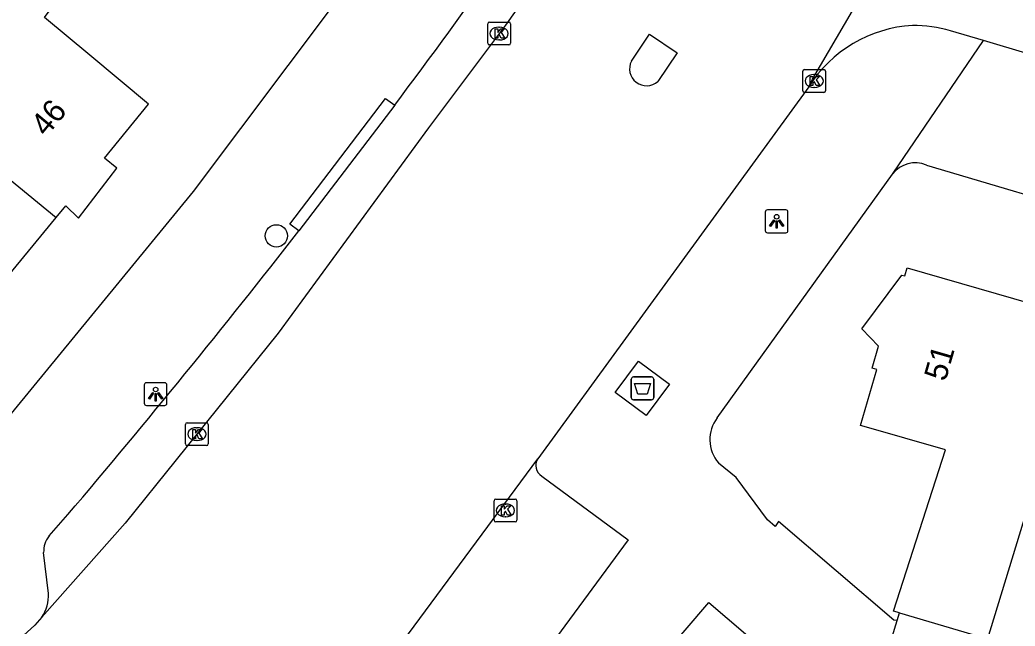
# Model space of a CAD drawing. Extents: x 161771 to 163125, y 382479 to 383177.
# Drawn here: x 162405.28 to 162448.94, y 382599.89 to 382626.49 of the extents above; entities that cross this region are included whole.
import ezdxf

# ---------------------------------------------------------------- set-up
doc = ezdxf.new("R2010")
doc.units = 0
for name, color, linetype in [('IMGEO_Afval_apart_plaats', 7, 'Continuous'), ('IMGEO_Boom', 7, 'Continuous'), ('IMGEO_Kolk', 7, 'Continuous'), ('IMGEO_Lichtpunt', 7, 'Continuous'), ('IMGEO_Muur', 7, 'Continuous'), ('IMGEO_Pand', 7, 'Continuous'), ('IMGEO_Pand_nummerreeks', 7, 'Continuous'), ('IMGEO_Rijbaan_lokaal_open', 7, 'Continuous'), ('IMGEO_Voetpad_gesloten', 7, 'Continuous'), ('IMGEO_Voetpad_open', 7, 'Continuous')]:
    doc.layers.add(name, color=color, linetype=linetype)

msp = doc.modelspace()

# ---------------------------------------------------------------- linework, layer by layer
at = {"layer": 'IMGEO_Afval_apart_plaats'}
for p, q in [((162432.101, 382609.921), (162432.101, 382610.721)), ((162432.101, 382610.721), (162432.101, 382609.921)), ((162432.201, 382610.821), (162432.991, 382610.821)), ((162432.991, 382610.821), (162432.201, 382610.821)), ((162433.091, 382610.721), (162433.091, 382609.921)), ((162433.091, 382609.921), (162433.091, 382610.721)), ((162432.991, 382609.821), (162432.201, 382609.821)), ((162432.201, 382609.821), (162432.991, 382609.821))]:
    msp.add_line(p, q, dxfattribs=at)
msp.add_lwpolyline([(162432.244, 382610.535), (162432.948, 382610.535), (162432.799, 382610.065), (162432.393, 382610.065), (162432.244, 382610.535)], dxfattribs=at)
for centre, start, end in [((162432.201, 382610.721), 90, 180), ((162432.201, 382610.721), 90, 180), ((162432.991, 382610.721), 0, 90), ((162432.991, 382610.721), 360, 90), ((162432.201, 382609.921), 180, 270), ((162432.201, 382609.921), 180, 270), ((162432.991, 382609.921), 270, 0), ((162432.991, 382609.921), 270, 0)]:
    msp.add_arc(centre, 0.1, start, end, dxfattribs=at)
at = {"layer": 'IMGEO_Boom'}
msp.add_circle((162416.535, 382617.012), 0.489, dxfattribs=at)
at = {"layer": 'IMGEO_Kolk'}
for p, q in [((162425.882, 382626.389), (162426.734, 382626.389)), ((162425.807, 382625.463), (162425.807, 382626.315)), ((162426.295, 382626.169), (162426.32, 382626.169)), ((162426.808, 382626.315), (162426.808, 382625.463)), ((162426.318, 382625.609), (162426.293, 382625.609)), ((162426.734, 382625.389), (162425.882, 382625.389)), ((162439.631, 382623.381), (162439.631, 382624.233)), ((162439.706, 382624.307), (162440.558, 382624.307)), ((162440.632, 382624.233), (162440.632, 382623.381)), ((162440.119, 382624.087), (162440.144, 382624.087)), ((162440.558, 382623.307), (162439.706, 382623.307)), ((162440.142, 382623.527), (162440.117, 382623.527)), ((162412.546, 382607.889), (162412.546, 382608.741)), ((162412.621, 382608.815), (162413.473, 382608.815)), ((162413.034, 382608.595), (162413.059, 382608.595)), ((162413.547, 382608.741), (162413.547, 382607.889)), ((162413.057, 382608.035), (162413.032, 382608.035)), ((162413.473, 382607.815), (162412.621, 382607.815)), ((162426.085, 382604.541), (162426.085, 382605.393)), ((162426.16, 382605.467), (162427.012, 382605.467)), ((162427.086, 382605.393), (162427.086, 382604.541)), ((162426.573, 382605.247), (162426.598, 382605.247)), ((162426.596, 382604.687), (162426.571, 382604.687)), ((162427.012, 382604.467), (162426.16, 382604.467))]:
    msp.add_line(p, q, dxfattribs=at)
for points in [[(162425.882, 382626.389), (162426.734, 382626.389)], [(162425.807, 382625.463), (162425.807, 382626.315)], [(162426.128, 382626.089), (162426.251, 382626.089), (162426.251, 382625.938), (162426.381, 382626.089), (162426.545, 382626.089), (162426.399, 382625.938), (162426.552, 382625.689), (162426.4, 382625.689), (162426.315, 382625.853), (162426.251, 382625.786), (162426.251, 382625.689), (162426.128, 382625.689), (162426.128, 382626.089)], [(162426.808, 382626.315), (162426.808, 382625.463)], [(162426.734, 382625.389), (162425.882, 382625.389)], [(162439.631, 382623.381), (162439.631, 382624.233)], [(162439.706, 382624.307), (162440.558, 382624.307)], [(162440.632, 382624.233), (162440.632, 382623.381)], [(162439.952, 382624.007), (162440.075, 382624.007), (162440.075, 382623.856), (162440.205, 382624.007), (162440.369, 382624.007), (162440.223, 382623.856), (162440.376, 382623.607), (162440.224, 382623.607), (162440.139, 382623.771), (162440.075, 382623.704), (162440.075, 382623.607), (162439.952, 382623.607), (162439.952, 382624.007)], [(162440.558, 382623.307), (162439.706, 382623.307)], [(162412.546, 382607.889), (162412.546, 382608.741)], [(162412.621, 382608.815), (162413.473, 382608.815)], [(162412.867, 382608.515), (162412.99, 382608.515), (162412.99, 382608.364), (162413.12, 382608.515), (162413.284, 382608.515), (162413.138, 382608.364), (162413.291, 382608.115), (162413.139, 382608.115), (162413.054, 382608.279), (162412.99, 382608.212), (162412.99, 382608.115), (162412.867, 382608.115), (162412.867, 382608.515)], [(162413.547, 382608.741), (162413.547, 382607.889)], [(162413.473, 382607.815), (162412.621, 382607.815)], [(162426.085, 382604.541), (162426.085, 382605.393)], [(162426.16, 382605.467), (162427.012, 382605.467)], [(162427.086, 382605.393), (162427.086, 382604.541)], [(162426.406, 382605.167), (162426.529, 382605.167), (162426.529, 382605.016), (162426.659, 382605.167), (162426.823, 382605.167), (162426.677, 382605.016), (162426.83, 382604.767), (162426.678, 382604.767), (162426.593, 382604.931), (162426.529, 382604.864), (162426.529, 382604.767), (162426.406, 382604.767), (162426.406, 382605.167)], [(162427.012, 382604.467), (162426.16, 382604.467)]]:
    msp.add_lwpolyline(points, dxfattribs=at)
for centre, start, end in [((162425.884, 382626.313), 91.552, 178.448), ((162425.884, 382626.313), 91.552, 178.448), ((162426.732, 382626.313), 1.552, 88.448), ((162426.732, 382626.313), 1.552, 88.448), ((162425.884, 382625.465), 181.552, 268.448), ((162425.884, 382625.465), 181.552, 268.448), ((162426.732, 382625.465), 271.552, 358.448), ((162426.732, 382625.465), 271.552, 358.448), ((162439.708, 382624.231), 91.552, 178.448), ((162439.708, 382624.231), 91.552, 178.448), ((162440.556, 382624.231), 1.552, 88.448), ((162440.556, 382624.231), 1.552, 88.448), ((162439.708, 382623.383), 181.552, 268.448), ((162439.708, 382623.383), 181.552, 268.448), ((162440.556, 382623.383), 271.552, 358.448), ((162440.556, 382623.383), 271.552, 358.448), ((162412.623, 382608.739), 91.552, 178.448), ((162412.623, 382608.739), 91.552, 178.448), ((162413.471, 382608.739), 1.552, 88.448), ((162413.471, 382608.739), 1.552, 88.448), ((162412.623, 382607.891), 181.552, 268.448), ((162412.623, 382607.891), 181.552, 268.448), ((162413.471, 382607.891), 271.552, 358.448), ((162413.471, 382607.891), 271.552, 358.448), ((162426.162, 382605.391), 91.552, 178.448), ((162426.162, 382605.391), 91.552, 178.448), ((162427.01, 382605.391), 1.552, 88.448), ((162427.01, 382605.391), 1.552, 88.448), ((162426.162, 382604.543), 181.552, 268.448), ((162426.162, 382604.543), 181.552, 268.448), ((162427.01, 382604.543), 271.552, 358.448), ((162427.01, 382604.543), 271.552, 358.448)]:
    msp.add_arc(centre, 0.0765, start, end, dxfattribs=at)
for centre, major_axis, ratio, start_param, end_param in [((162426.294, 382625.889), (-0.387, 0.002), 0.722429, 4.712389, 7.853982), ((162426.319, 382625.889), (-0.39, 0.002), 0.717154, 1.570796, 4.712389), ((162440.118, 382623.807), (-0.387, 0.002), 0.722429, 4.712389, 7.853982), ((162440.143, 382623.807), (-0.39, 0.002), 0.717154, 1.570796, 4.712389), ((162413.033, 382608.315), (-0.387, 0.002), 0.722429, 4.712389, 7.853982), ((162413.058, 382608.315), (-0.39, 0.002), 0.717154, 1.570796, 4.712389), ((162426.572, 382604.967), (-0.387, 0.002), 0.722429, 4.712389, 7.853982), ((162426.597, 382604.967), (-0.39, 0.002), 0.717154, 1.570796, 4.712389)]:
    msp.add_ellipse(centre, major_axis=major_axis, ratio=ratio, start_param=start_param, end_param=end_param, dxfattribs=at)
at = {"layer": 'IMGEO_Lichtpunt'}
for p, q in [((162437.984, 382618.053), (162437.984, 382617.246)), ((162437.984, 382618.053), (162437.984, 382617.246)), ((162438.886, 382618.148), (162438.078, 382618.148)), ((162438.886, 382618.148), (162438.078, 382618.148)), ((162438.98, 382617.246), (162438.98, 382618.053)), ((162438.98, 382617.246), (162438.98, 382618.053)), ((162438.078, 382617.152), (162438.886, 382617.152)), ((162438.078, 382617.152), (162438.886, 382617.152)), ((162410.738, 382610.474), (162410.738, 382609.667)), ((162410.738, 382610.474), (162410.738, 382609.667)), ((162411.64, 382610.569), (162410.832, 382610.569)), ((162411.64, 382610.569), (162410.832, 382610.569)), ((162411.734, 382609.667), (162411.734, 382610.474)), ((162411.734, 382609.667), (162411.734, 382610.474)), ((162410.832, 382609.573), (162411.64, 382609.573)), ((162410.832, 382609.573), (162411.64, 382609.573))]:
    msp.add_line(p, q, dxfattribs=at)
for points in [[(162438.358, 382617.717), (162438.397, 382617.689), (162438.209, 382617.427), (162438.171, 382617.454), (162438.358, 382617.717)], [(162438.46, 382617.669), (162438.507, 382617.669), (162438.507, 382617.347), (162438.46, 382617.347), (162438.46, 382617.669)], [(162438.57, 382617.689), (162438.608, 382617.716), (162438.795, 382617.454), (162438.756, 382617.426), (162438.57, 382617.689)], [(162411.112, 382610.138), (162411.151, 382610.11), (162410.963, 382609.848), (162410.925, 382609.875), (162411.112, 382610.138)], [(162411.214, 382610.09), (162411.261, 382610.09), (162411.261, 382609.768), (162411.214, 382609.768), (162411.214, 382610.09)], [(162411.324, 382610.11), (162411.362, 382610.137), (162411.549, 382609.875), (162411.51, 382609.847), (162411.324, 382610.11)]]:
    msp.add_lwpolyline(points, dxfattribs=at)
for centre in [(162438.483, 382617.851), (162411.237, 382610.272)]:
    msp.add_circle(centre, 0.0994, dxfattribs=at)
for centre, start, end in [((162438.078, 382618.053), 90, 180), ((162438.078, 382618.053), 90, 180), ((162438.886, 382618.053), 0, 90), ((162438.886, 382618.053), 0, 90), ((162438.078, 382617.246), 180, 270), ((162438.078, 382617.246), 180, 270), ((162438.886, 382617.246), 270, 0), ((162438.886, 382617.246), 270, 360), ((162410.832, 382610.474), 90, 180), ((162410.832, 382610.474), 90, 180), ((162411.64, 382610.474), 0, 90), ((162411.64, 382610.474), 0, 90), ((162410.832, 382609.667), 180, 270), ((162410.832, 382609.667), 180, 270), ((162411.64, 382609.667), 270, 0), ((162411.64, 382609.667), 270, 360)]:
    msp.add_arc(centre, 0.0946, start, end, dxfattribs=at)
at = {"layer": 'IMGEO_Muur'}
msp.add_lwpolyline([(162443.774, 382600.146), (162443.629, 382600.153), (162438.567, 382604.488), (162438.419, 382604.267), (162438.084, 382604.56)], dxfattribs=at)
at = {"layer": 'IMGEO_Pand'}
for points in [[(162406.871, 382617.818), (162407.293, 382618.33), (162407.849, 382617.796), (162409.532, 382619.984), (162408.993, 382620.427), (162410.931, 382622.789), (162408.349, 382624.937), (162406.358, 382626.593), (162407.997, 382628.803)], [(162400.552, 382622.994), (162406.871, 382617.818)], [(162402.886, 382612.981), (162406.871, 382617.818)], [(162443.874, 382600.471), (162443.617, 382600.546), (162445.894, 382607.622), (162442.329, 382608.652), (162442.165, 382608.699), (162442.874, 382611.156), (162442.673, 382611.214), (162442.95, 382612.174), (162442.218, 382612.936), (162443.974, 382615.29), (162444.1, 382615.253), (162444.205, 382615.616), (162452.021, 382613.36)], [(162452.021, 382613.36), (162447.736, 382599.329)], [(162432.3, 382597.178), (162435.507, 382600.923), (162441.344, 382595.946)], [(162443.112, 382597.984), (162443.774, 382600.146)], [(162443.774, 382600.146), (162443.874, 382600.471)], [(162443.874, 382600.471), (162447.736, 382599.329)]]:
    msp.add_lwpolyline(points, dxfattribs=at)
at = {"layer": 'IMGEO_Rijbaan_lokaal_open'}
for points in [[(162437.466, 382641.817), (162433.213, 382635.583), (162426.587, 382626.258), (162423.207, 382621.752), (162416.618, 382612.746), (162409.905, 382604.413), (162406.248, 382600.285)], [(162439.892, 382623.551), (162440.057, 382623.883), (162450.381, 382641.534), (162450.597, 382641.828)], [(162447.558, 382625.578), (162446.117, 382626.008)], [(162432.113, 382624.682), (162432.909, 382625.854), (162434.115, 382625.035)], [(162462.766, 382621.026), (162458.398, 382622.32), (162451.712, 382624.338), (162447.558, 382625.578)], [(162434.115, 382625.035), (162433.268, 382623.788)], [(162439.892, 382623.551), (162428.004, 382607.232)], [(162411.282, 382584.599), (162428.004, 382607.232)], [(162406.248, 382600.285), (162405.935, 382599.931), (162403.952, 382598.14), (162402.538, 382596.903)]]:
    msp.add_lwpolyline(points, dxfattribs=at)
for centre, radius, start, end in [((162444.784, 382620.478), 5.777, 93.4148, 147.8658), ((162444.419, 382620.047), 6.198, 74.1032, 89.8089), ((162432.774, 382624.343), 0.743, 152.8043, 311.7141)]:
    msp.add_arc(centre, radius, start, end, dxfattribs=at)
at = {"layer": 'IMGEO_Voetpad_gesloten'}
msp.add_lwpolyline([(162431.397, 382610.143), (162432.423, 382611.515), (162433.778, 382610.501), (162432.752, 382609.129), (162431.397, 382610.143)], dxfattribs=at)
at = {"layer": 'IMGEO_Voetpad_open'}
for points in [[(162481.155, 382756.282), (162479.277, 382750), (162475.552, 382737.539), (162469.715, 382720.652), (162462.007, 382700.842), (162457.539, 382690.752), (162451.64, 382678.977), (162443.703, 382664.454), (162438.387, 382655.596), (162432.385, 382646.085), (162421.193, 382630.033), (162412.885, 382618.959), (162400.55, 382603.937), (162397.717, 382600.824)], [(162443.564, 382619.722), (162443.591, 382619.768), (162447.558, 382625.578)], [(162417.521, 382617.233), (162417.12, 382617.531), (162421.327, 382623.044), (162421.728, 382622.746)], [(162421.728, 382622.746), (162417.521, 382617.233)], [(162445.062, 382620.114), (162453.051, 382617.743)], [(162435.873, 382609.033), (162443.564, 382619.722)], [(162443.774, 382600.146), (162443.629, 382600.153), (162438.567, 382604.488), (162438.419, 382604.267), (162438.084, 382604.56), (162436.712, 382606.416), (162435.927, 382607.048)], [(162428.174, 382606.474), (162431.976, 382603.679), (162415.795, 382581.715), (162411.85, 382584.649)], [(162406.56, 382603.85), (162407.387, 382604.789)], [(162406.539, 382601.326), (162406.325, 382603.117)]]:
    msp.add_lwpolyline(points, dxfattribs=at)
for centre, radius, start, end in [((162129.235, 382841.437), 365.209, 323.21535, 325.71848), ((162444.566, 382618.95), 1.265, 66.9244, 142.4045), ((162131.576, 382839.749), 362.323, 319.57271, 322.11072), ((162437.15, 382608.075), 1.597, 143.1194, 219.9971), ((162428.448, 382606.933), 0.535, 146.0735, 239.2081), ((162407.452, 382603.16), 1.128, 142.2774, 182.1708), ((162404.814, 382601.247), 1.727, 326.1457, 2.6189)]:
    msp.add_arc(centre, radius, start, end, dxfattribs=at)

# ---------------------------------------------------------------- texts
at = {"layer": 'IMGEO_Pand_nummerreeks'}
for s, rotation, p in [('46', 50.3306, (162406.44, 382621.321)), ('51', 73.9058, (162445.89, 382610.593))]:
    msp.add_text(s, height=1, rotation=rotation, dxfattribs=at).set_placement(p)

doc.saveas('drawing.dxf')
